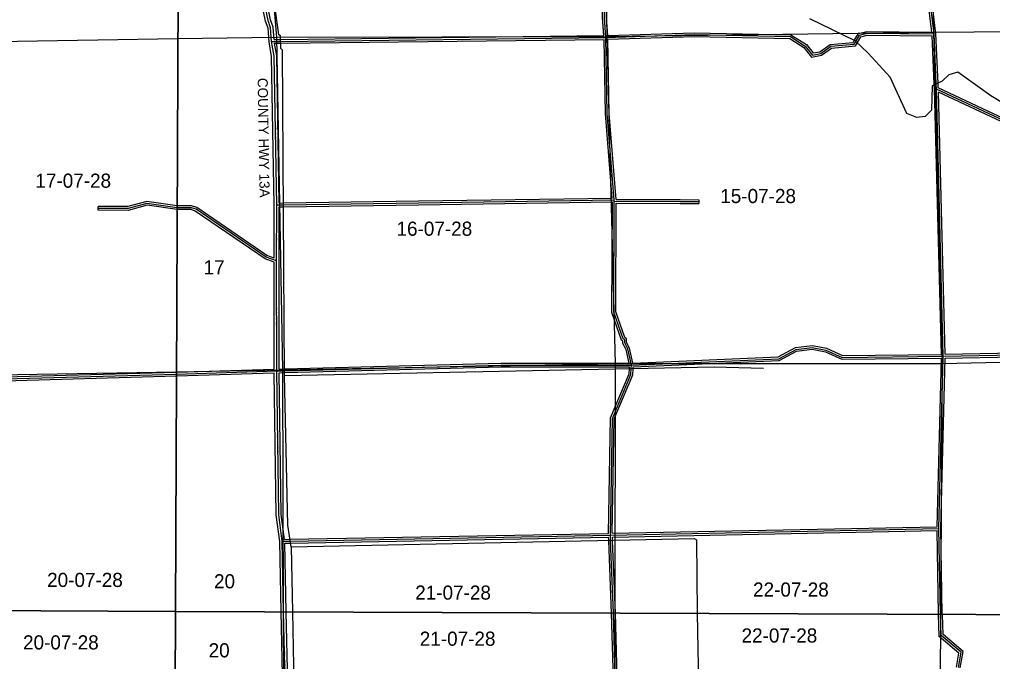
# Model space of a CAD drawing. Extents: x 418523 to 616617, y 1878279 to 2196743.
# Drawn here: x 495280 to 510760, y 2014106 to 2024323 of the extents above; entities that cross this region are included whole.
import ezdxf

# ---------------------------------------------------------------- set-up
doc = ezdxf.new("R2010")
doc.units = 0
for name, color, linetype in [('Level 1', 7, 'Continuous'), ('Level 2', 7, 'Continuous'), ('Level 22', 7, 'Continuous'), ('Level 23', 7, 'Continuous'), ('Level 28', 7, 'Continuous'), ('Level 31', 7, 'Continuous'), ('Level 32', 7, 'Continuous'), ('Level 34', 7, 'Continuous'), ('Level 5', 7, 'Continuous'), ('Level 63', 7, 'Continuous')]:
    doc.layers.add(name, color=color, linetype=linetype)

msp = doc.modelspace()

# ---------------------------------------------------------------- linework, layer by layer
at = {"layer": 'Level 1'}
for p, q in [((509743.281, 2029332.589), (509820.235, 2024122.176)), ((504558.071, 2029134.786), (504621.576, 2024050.486)), ((499140.576, 2026639.165), (499369.17, 2024041.071)), ((494050.742, 2023959.453), (497801.635, 2024017.016)), ((497801.634, 2024017.016), (499369.17, 2024041.071)), ((499369.17, 2024041.071), (504621.576, 2024050.486)), ((499369.17, 2024041.071), (499465.768, 2018748.532)), ((504621.576, 2024050.486), (509820.235, 2024122.176)), ((504621.576, 2024050.486), (504758.6, 2018849.795)), ((509820.235, 2024122.176), (515146.807, 2024161.256)), ((509820.235, 2024122.176), (509960.941, 2018849.441)), ((509960.941, 2018849.441), (515163.744, 2018953.126)), ((499465.768, 2018748.532), (504758.6, 2018849.795)), ((504758.6, 2018849.795), (504750.911, 2014877.839)), ((504758.6, 2018849.795), (509960.941, 2018849.441)), ((509960.941, 2018849.441), (509932.107, 2014858.194)), ((494129.563, 2018651.124), (497778.646, 2018717.736)), ((497778.645, 2018717.736), (499465.768, 2018748.532)), ((499465.768, 2018748.532), (499477.05, 2014897.835)), ((499477.05, 2014897.835), (499481.698, 2013311.281)), ((504750.911, 2014877.839), (504748.09, 2013420.329)), ((509932.107, 2014858.194), (509922.28, 2013497.924))]:
    msp.add_line(p, q, dxfattribs=at)
at = {"layer": 'Level 22'}
for p, q in [((499369.53, 2020479.739), (499373.038, 2021371.443)), ((499371.531, 2018729.021), (499369.53, 2020479.739)), ((499481.554, 2014897.818), (499461.02, 2016019.297))]:
    msp.add_line(p, q, dxfattribs=at)
for points in [[(499234.16, 2024306.5), (499119.635, 2024865.591), (499120.718, 2025117.611)], [(499291.35, 2023972.768), (499275.485, 2024189.584), (499234.16, 2024306.5)], [(499373.038, 2021371.443), (499331.858, 2023739.116), (499291.35, 2023972.768)], [(499461.02, 2016019.297), (499404.525, 2016444.669), (499371.531, 2018729.021)], [(499517.461, 2013359.54), (499481.57, 2014896.924), (499481.554, 2014897.818)]]:
    msp.add_lwpolyline(points, dxfattribs=at)
at = {"layer": 'Level 23'}
for p, q in [((499329.71, 2020525.654), (499333.036, 2021371.174)), ((499409.531, 2020479.581), (499412.924, 2021342.05)), ((499331.499, 2018757.827), (499329.55, 2020462.062)), ((499411.497, 2018760.066), (499409.531, 2020479.581)), ((499441.544, 2014897.97), (499421.069, 2016016.287)), ((499556.759, 2013390.136), (499521.565, 2014897.666))]:
    msp.add_line(p, q, dxfattribs=at)
for points in [[(499272.794, 2024317.228), (499159.653, 2024869.561), (499160.719, 2025117.439)], [(499195.528, 2024295.77), (499079.616, 2024861.621), (499080.605, 2025091.58)], [(499251.6, 2023967.88), (499235.983, 2024181.313), (499195.527, 2024295.77)], [(499329.233, 2024003.176), (499314.988, 2024197.855), (499272.795, 2024317.228)], [(499333.037, 2021371.174), (499291.917, 2023735.331), (499251.6, 2023967.88)], [(499412.513, 2021402.051), (499371.799, 2023742.903), (499337.065, 2023943.256)], [(499421.069, 2016016.287), (499364.563, 2016441.737), (499331.978, 2018697.813)], [(499497.3, 2016049.971), (499444.488, 2016447.601), (499411.956, 2018700.057)], [(499521.565, 2014897.666), (499521.563, 2014897.757), (499501.565, 2015990.036)], [(499476.753, 2013389.413), (499441.578, 2014896.091), (499441.544, 2014897.97)]]:
    msp.add_lwpolyline(points, dxfattribs=at)
at = {"layer": 'Level 31'}
for p, q in [((499436.487, 2023974.326), (504610.109, 2024036.124)), ((508761.794, 2024103.496), (509828.984, 2024091.202)), ((509863.53, 2023300.811), (509828.984, 2024091.202)), ((499291.35, 2023972.768), (499436.487, 2023974.326)), ((509867.309, 2023215.696), (509863.53, 2023300.811)), ((509976.116, 2018963.975), (509867.309, 2023215.696)), ((499484.278, 2021373.148), (501629.205, 2021405.102)), ((501629.205, 2021405.102), (504741.998, 2021451.339)), ((504735.244, 2019667.205), (504741.908, 2021429.519)), ((504741.908, 2021429.519), (504741.998, 2021451.339)), ((499373.038, 2021371.443), (499484.278, 2021373.148)), ((505015.4, 2018824.151), (507358.499, 2018923.631)), ((509907.474, 2016221.466), (509976.116, 2018963.975)), ((509976.116, 2018963.975), (512452.411, 2019012.7)), ((505011.993, 2018766.706), (505015.4, 2018824.151)), ((497778.485, 2018680.982), (499371.531, 2018729.021)), ((499371.531, 2018729.021), (499504.02, 2018732.453)), ((504680.29, 2016116.206), (504712.075, 2017975.149)), ((504680.29, 2016116.206), (509907.474, 2016221.466)), ((509931.087, 2014858.198), (509907.474, 2016221.466)), ((499461.02, 2016019.297), (499589.079, 2016021.657)), ((499589.079, 2016021.657), (504680.29, 2016116.206)), ((504683.434, 2016033.276), (504680.29, 2016116.206)), ((504729.227, 2014877.921), (504683.434, 2016033.276))]:
    msp.add_line(p, q, dxfattribs=at)
for points in [[(504610.109, 2024036.124), (504586.39, 2024352.979), (504579.355, 2025178.176)], [(509828.984, 2024091.202), (509756.29, 2024691.911), (509750.674, 2024713.754)], [(504610.109, 2024036.124), (506010.893, 2024080.886), (507544.452, 2024049.881)], [(504741.998, 2021451.339), (504630.448, 2022827.201), (504610.109, 2024036.124)], [(507544.452, 2024049.881), (507777.378, 2023899.101), (507893.73, 2023756.798), (508026.919, 2023781.35), (508185.828, 2023897.443), (508561.141, 2023929.381), (508586.346, 2023971.829)], [(508586.346, 2023971.829), (508645.051, 2024070.873), (508761.794, 2024103.496)], [(512396.957, 2021997.542), (512338.878, 2022055.957), (509867.309, 2023215.696)], [(497789.968, 2021327.726), (497789.922, 2021327.726), (497307.897, 2021396.735), (497007.119, 2021315.127), (496532.091, 2021317.2)], [(504741.908, 2021429.519), (505790.517, 2021425.914), (506088.398, 2021424.688)], [(499369.53, 2020479.739), (499203.089, 2020538.641), (498088.964, 2021301.336), (498013.967, 2021326.755), (497789.967, 2021327.726)], [(505015.4, 2018824.151), (504958.155, 2019082.956), (504908.462, 2019174.806), (504908.668, 2019224.629), (504883.701, 2019241.461), (504735.244, 2019667.205)], [(507358.499, 2018923.631), (507634.193, 2019072.704), (507892.615, 2019105.112), (508109.215, 2019062.411), (508367.347, 2018944.992), (509976.116, 2018963.975)], [(499504.02, 2018732.453), (502939.866, 2018823.706), (505015.4, 2018824.151)], [(504712.075, 2017975.149), (505006.54, 2018674.356), (505011.993, 2018766.706)], [(494293.271, 2018618.795), (494851.611, 2018599.596), (497778.457, 2018680.981), (497778.486, 2018680.982)], [(504769.69, 2013439.961), (504729.35, 2014874.801), (504729.227, 2014877.921)], [(509942.515, 2014520.815), (509931.166, 2014853.616), (509931.087, 2014858.198)], [(510217.828, 2014012.398), (510258.09, 2014252.986), (509942.515, 2014520.815)]]:
    msp.add_lwpolyline(points, dxfattribs=at)
at = {"layer": 'Level 32'}
for p, q in [((509858.907, 2024093.661), (509786.868, 2024688.951)), ((499436.129, 2024004.325), (504577.809, 2024065.741)), ((508757.851, 2024133.543), (509795.087, 2024121.594)), ((508765.738, 2024073.446), (509800.252, 2024061.529)), ((509833.559, 2023299.5), (509800.252, 2024061.529)), ((509893.502, 2023302.12), (509858.906, 2024093.661)), ((499329.233, 2024003.176), (499436.165, 2024004.325)), ((499337.065, 2023943.256), (499436.81, 2023944.327)), ((499436.846, 2023944.327), (504580.615, 2024005.768)), ((509837.327, 2023214.646), (509833.56, 2023299.479)), ((509896.476, 2023235.149), (509893.501, 2023302.141)), ((509945.348, 2018993.614), (509837.326, 2023214.646)), ((510005.346, 2018994.556), (509898.544, 2023167.901)), ((499412.513, 2021402.051), (499483.818, 2021403.145)), ((499483.831, 2021403.146), (501628.758, 2021435.099)), ((501628.759, 2021435.099), (504709.506, 2021480.86)), ((501629.65, 2021375.104), (504711.875, 2021420.886)), ((504705.225, 2019662.179), (504711.875, 2021420.886)), ((504765.265, 2019672.23), (504771.795, 2021399.415)), ((506088.521, 2021454.689), (506088.275, 2021394.687)), ((496531.961, 2021287.199), (496532.223, 2021347.201)), ((499412.924, 2021342.05), (499484.738, 2021343.151)), ((499484.725, 2021343.15), (501629.651, 2021375.104)), ((505039.26, 2018855.191), (507350.316, 2018953.31)), ((509878.201, 2016250.881), (509945.347, 2018933.608)), ((509937.482, 2016221.349), (510005.391, 2018934.544)), ((510005.346, 2018994.556), (512421.86, 2019042.104)), ((510005.39, 2018934.543), (512423.185, 2018982.117)), ((497778.615, 2018711.001), (499331.498, 2018757.827)), ((499411.497, 2018760.066), (499503.244, 2018762.443)), ((504982.046, 2018768.481), (504983.568, 2018794.142)), ((505041.941, 2018764.929), (505043.745, 2018795.326)), ((505043.745, 2018795.326), (507366.684, 2018893.951)), ((499411.955, 2018700.057), (499504.797, 2018702.462)), ((504650.79, 2016145.663), (504682.178, 2017981.454)), ((504710.82, 2016146.826), (504741.973, 2017968.842)), ((499588.521, 2016051.651), (504650.789, 2016145.662)), ((504710.82, 2016146.826), (509878.201, 2016250.881)), ((504711.427, 2016086.825), (509878, 2016190.864)), ((509901.08, 2014858.311), (509878, 2016190.864)), ((509961.094, 2014858.084), (509937.482, 2016221.348)), ((499497.3, 2016049.97), (499588.526, 2016051.651)), ((499501.565, 2015990.037), (499589.631, 2015991.661)), ((499589.636, 2015991.661), (504651.427, 2016085.662)), ((504653.455, 2016032.14), (504651.426, 2016085.662)), ((504699.198, 2014878.035), (504653.456, 2016032.088)), ((504713.413, 2016034.411), (504711.427, 2016086.824)), ((504759.255, 2014877.807), (504713.41, 2016034.464))]:
    msp.add_line(p, q, dxfattribs=at)
for points in [[(504577.809, 2024065.741), (504556.398, 2024351.731), (504549.355, 2025177.92)], [(504637.881, 2024067.027), (504616.381, 2024354.228), (504609.355, 2025178.431)], [(509795.087, 2024121.594), (509726.744, 2024686.35), (509721.618, 2024706.283)], [(504637.881, 2024067.027), (506010.716, 2024110.896), (507553.591, 2024079.701)], [(504640.604, 2024007.082), (506011.07, 2024050.875), (507535.314, 2024020.058)], [(507535.314, 2024020.058), (507757.129, 2023876.471), (507881.729, 2023724.079), (508039.09, 2023753.086), (508196.742, 2023868.262), (508579.059, 2023900.796), (508612.142, 2023956.511)], [(507553.591, 2024079.701), (507797.628, 2023921.731), (507905.73, 2023789.516), (508014.748, 2023809.613), (508174.914, 2023926.623), (508543.224, 2023957.966), (508560.55, 2023987.146)], [(508560.538, 2023987.126), (508625.382, 2024096.527), (508757.85, 2024133.543)], [(508612.155, 2023956.532), (508664.72, 2024045.22), (508765.739, 2024073.446)], [(504709.506, 2021480.859), (504600.467, 2022825.735), (504580.616, 2024005.769)], [(504771.443, 2021459.417), (504660.429, 2022828.667), (504640.603, 2024007.081)], [(512410.64, 2022026.331), (512356.418, 2022080.866), (509896.476, 2023235.149)], [(512367.186, 2021984.936), (512321.338, 2022031.048), (509898.544, 2023167.901)], [(497790.099, 2021358.007), (497306.019, 2021427.311), (497003.186, 2021345.146), (496532.223, 2021347.201)], [(504771.443, 2021459.417), (505790.63, 2021455.915), (506088.521, 2021454.689)], [(504771.795, 2021399.415), (505790.404, 2021395.913), (506088.275, 2021394.687)], [(497789.838, 2021297.725), (497787.721, 2021297.734), (497309.776, 2021366.159), (497011.052, 2021285.109), (496531.961, 2021287.199)], [(499329.55, 2020462.063), (499189.38, 2020511.668), (498075.424, 2021274.248), (498008.959, 2021296.776), (497789.837, 2021297.725)], [(499329.71, 2020525.655), (499216.797, 2020565.613), (498102.504, 2021328.425), (498018.976, 2021356.734), (497792.122, 2021357.717), (497790.098, 2021358.007)], [(504978.041, 2018854.143), (504929.77, 2019072.376), (504878.43, 2019167.269), (504878.601, 2019208.717), (504858.659, 2019222.162), (504705.225, 2019662.179)], [(505039.26, 2018855.191), (504986.541, 2019093.537), (504938.495, 2019182.344), (504938.735, 2019240.541), (504908.744, 2019260.759), (504765.265, 2019672.23)], [(507350.316, 2018953.311), (507624.875, 2019101.771), (507893.675, 2019135.481), (508118.451, 2019091.168), (508373.681, 2018975.07), (509945.348, 2018993.614)], [(507366.684, 2018893.95), (507643.511, 2019043.636), (507891.553, 2019074.743), (508099.979, 2019033.653), (508361.014, 2018914.915), (509945.347, 2018933.608)], [(499503.224, 2018762.443), (502939.465, 2018853.707), (504978.041, 2018854.142)], [(499504.816, 2018702.463), (502940.267, 2018793.706), (504983.568, 2018794.143)], [(504682.178, 2017981.454), (504976.895, 2018681.258), (504982.045, 2018768.474)], [(504741.973, 2017968.842), (505036.185, 2018667.452), (505041.941, 2018764.936)], [(494287.826, 2018588.963), (494851.512, 2018569.581), (497778.356, 2018650.966)], [(494298.72, 2018648.625), (494851.71, 2018629.611), (497777.588, 2018710.97), (497778.616, 2018711.001)], [(497778.355, 2018650.966), (497779.325, 2018650.993), (499331.978, 2018697.813)], [(504738.848, 2013469.491), (504699.366, 2014873.785), (504699.198, 2014878.035)], [(504798.835, 2013470.838), (504759.335, 2014875.816), (504759.255, 2014877.807)], [(509912.985, 2014506.528), (509901.175, 2014852.845), (509901.08, 2014858.311)], [(509972.047, 2014535.1), (509961.158, 2014854.387), (509961.094, 2014858.084)], [(510188.239, 2014017.351), (510225.689, 2014241.136), (509912.985, 2014506.527)], [(510247.417, 2014007.446), (510290.492, 2014264.836), (509972.047, 2014535.101)]]:
    msp.add_lwpolyline(points, dxfattribs=at)
at = {"layer": 'Level 5'}
for p, q in [((499625.934, 2014897.271), (499654.075, 2013289.236)), ((506061.645, 2014872.869), (506090.075, 2013376.776))]:
    msp.add_line(p, q, dxfattribs=at)
for points in [[(499496.349, 2018658.407), (499463.05, 2023835.425), (499438.138, 2023860.495), (499430.415, 2024060.61), (499405.474, 2024077.38), (499332.173, 2024611.132), (499274.478, 2024819.737), (499222.38, 2025832.541)], [(511064.348, 2022905.888), (510731.516, 2023107.049), (510207.567, 2023483.882), (510065.715, 2023442.66), (509957.014, 2023342.946), (509798.361, 2023268.442), (509788.758, 2022876.672), (509688.427, 2022776.959), (509554.975, 2022760.707), (509396.82, 2022827.926), (509131.914, 2023403.988), (508782.999, 2023788.603), (508575.2, 2023980.996), (507851.088, 2024333.476)], [(499496.349, 2018658.407), (506332.647, 2018794.661), (507116.206, 2018775.471)], [(499604.238, 2015932.031), (499547, 2016274.008), (499496.349, 2018658.407)], [(499604.238, 2015932.031), (506015.357, 2016061.351), (506048.668, 2016044.581), (506061.558, 2014877.422), (506061.645, 2014872.869)], [(499604.238, 2015932.031), (499625.916, 2014898.256), (499625.934, 2014897.271)]]:
    msp.add_lwpolyline(points, dxfattribs=at)
at = {"layer": 'Level 63'}
for points in [[(458142.926, 2015097.576), (497762.103, 2014904.337), (497959.305, 2060362.642), (458389.488, 2060556.305), (458142.926, 2015097.576)], [(497762.102, 2014904.337), (537381.015, 2014754.121), (537528.7, 2060211.986), (497959.304, 2060362.642), (497762.102, 2014904.337)], [(457897.306, 1969639.697), (497565.655, 1969446.889), (497762.102, 2014904.337), (458142.925, 2015097.576), (457897.306, 1969639.697)], [(497565.655, 1969446.889), (537233.896, 1969297.112), (537381.015, 2014754.121), (497762.102, 2014904.337), (497565.655, 1969446.889)]]:
    msp.add_lwpolyline(points, dxfattribs=at)

# ---------------------------------------------------------------- texts
at = {"layer": 'Level 2'}
for s, p in [('17-07-28', (495532.976, 2021644.68)), ('15-07-28', (506428.682, 2021400.562)), ('16-07-28', (501277.545, 2020880.754)), ('17', (498208.746, 2020265.835)), ('20-07-28', (495719.49, 2015292.479)), ('20', (498374.746, 2015270.441)), ('22-07-28', (506949.979, 2015138.898)), ('21-07-28', (501575.624, 2015090.592)), ('21-07-28', (501647.84, 2014357.031)), ('22-07-28', (506767.009, 2014408.377)), ('20-07-28', (495336.304, 2014298.45)), ('20', (498288.76, 2014172.404))]:
    msp.add_text(s, height=225, dxfattribs=at).set_placement(p)
at = {"layer": 'Level 28'}
msp.add_text('COUNTY HWY 13A', height=160, rotation=270.9954333, dxfattribs=at).set_placement((499068.232, 2023390.321))
at = {"layer": 'Level 34'}
for height, rotation, p in [(25, 270.9954333, (499337.51, 2022695.436)), (25, 89.7736667, (499383.228, 2020785.149)), (25, 270.0644916, (499357.871, 2019744.76)), (25, 270.8265222, (499373.503, 2017727.044)), (24.99916, 271.3363611, (499483.745, 2014268.286))]:
    msp.add_text('COUNTY HWY 13A', height=height, rotation=rotation, dxfattribs=at).set_placement(p)

doc.saveas('drawing.dxf')
